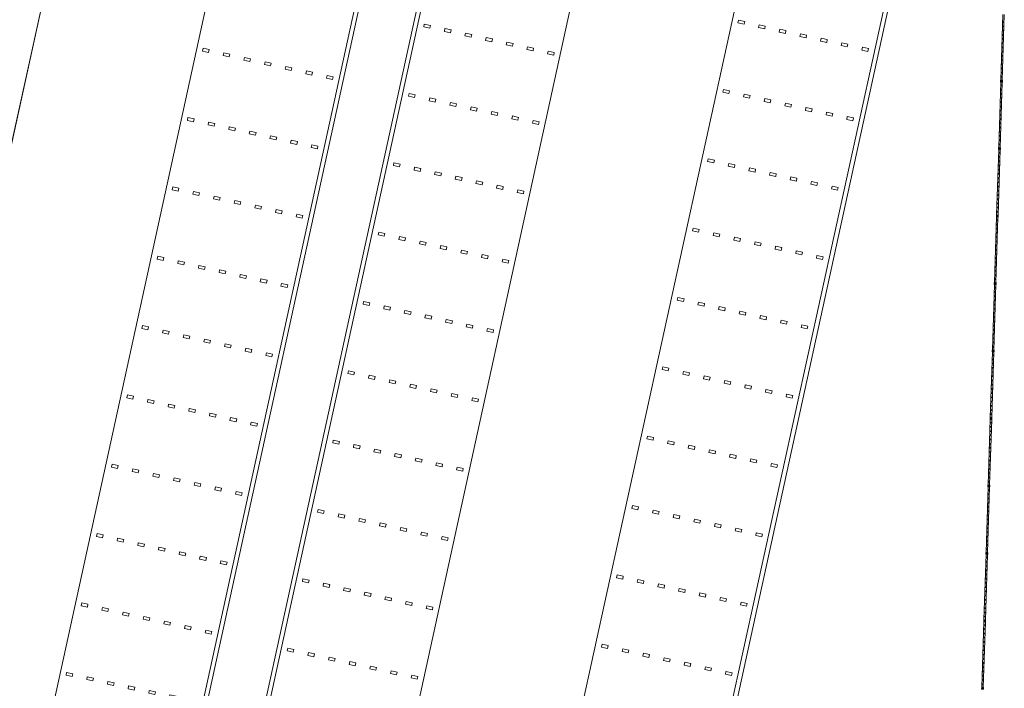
# Model space of a CAD drawing. Header units: metres. Extents: x 233012 to 233264, y 553571 to 554014.
# Tile 297 of 313: x 233223 to 233258, y 553900 to 553923. Entities that reach past the tile are written whole.
import ezdxf

# ---------------------------------------------------------------- set-up
doc = ezdxf.new("R2010")
doc.units = ezdxf.units.M
doc.layers.get('0').update_dxf_attribs({"lineweight": 5})
for name, color, linetype, lineweight in [('A-FLORHRM', 252, 'Continuous', 5), ('A-NL23_vloeraanzicht', 252, 'Continuous', 5), ('A-NL34_balustrades', 252, 'Continuous', 5), ('A-NL90_terrein', 252, 'Continuous', 5), ('A-NL94_parkeren', 252, 'Continuous', 5)]:
    doc.layers.add(name, color=color, linetype=linetype, lineweight=lineweight)

# ---------------------------------------------------------------- blocks, each defined once
blk = doc.blocks.new('NLRS_90_SI_LB_troittoirband 13-15_Struyk Verwo_mie - trottoirband_Struyk Verwo-871937-01_Situatie')
at = {"layer": 'A-NL90_terrein'}
for p, q in [((263.662, -94.949), (247.629, -168.215)), ((263.84, -94.834), (247.744, -168.393)), ((249.697, -168.821), (265.794, -95.262)), ((249.876, -168.707), (265.909, -95.44)), ((265.428, -172.11), (281.461, -98.843)), ((265.543, -172.288), (281.639, -98.729))]:
    blk.add_line(p, q, dxfattribs=at)
blk = doc.blocks.new('NLRS_90_PA_WPB_parkeerplaats_gen_mie - parkeerplaats_gen_bxl 2500x5130-869705-01_Situatie')
at = {"layer": 'A-NL94_parkeren'}
for p, q in [((1.2, 4.91), (1.2, 4.69)), ((1.3, 4.91), (1.2, 4.91)), ((1.3, 4.69), (1.3, 4.91)), ((1.2, 4.69), (1.3, 4.69)), ((1.2, 4.165), (1.2, 3.945)), ((1.3, 4.165), (1.2, 4.165)), ((1.3, 3.945), (1.3, 4.165)), ((1.2, 3.945), (1.3, 3.945)), ((1.2, 3.42), (1.2, 3.2)), ((1.3, 3.42), (1.2, 3.42)), ((1.2, 3.2), (1.3, 3.2)), ((1.3, 3.2), (1.3, 3.42)), ((1.2, 2.675), (1.2, 2.455)), ((1.3, 2.675), (1.2, 2.675)), ((1.2, 2.455), (1.3, 2.455)), ((1.3, 2.455), (1.3, 2.675)), ((1.2, 1.93), (1.2, 1.71)), ((1.3, 1.93), (1.2, 1.93)), ((1.3, 1.71), (1.3, 1.93)), ((1.2, 1.71), (1.3, 1.71)), ((1.2, 1.185), (1.2, 0.965)), ((1.3, 1.185), (1.2, 1.185)), ((1.3, 0.965), (1.3, 1.185)), ((1.2, 0.965), (1.3, 0.965)), ((1.2, 0.44), (1.2, 0.22)), ((1.3, 0.44), (1.2, 0.44)), ((1.3, 0.22), (1.3, 0.44)), ((1.2, 0.22), (1.3, 0.22))]:
    blk.add_line(p, q, dxfattribs=at)
blk = doc.blocks.new('Railing - geen veiligheidsdop_gen-1303441-01_Situatie')
at = {"layer": 'A-FLORHRM'}
blk.add_arc((0, 0), 0.013, 360, 180, dxfattribs=at)
for major_axis, start_param, end_param in [((-0.0035, 0.0125), 1.300587, 4.442179), ((0.00825, 0.00728), 5.559965, 8.701557), ((0.0015, 0.0109), 1.703922, 4.845515)]:
    blk.add_ellipse((0, 0), major_axis=major_axis, ratio=1, start_param=start_param, end_param=end_param, dxfattribs=at)
blk = doc.blocks.new('Railing - Atlas 180 type L_Heras_h 1840-1298079-01_Situatie')
at = {"layer": 'A-NL34_balustrades'}
for p, q in [((-0.033, -0.033), (-0.033, 0.033)), ((-0.001, 0.001), (-0.033, 0.033)), ((-0.033, 0.033), (0.033, 0.033)), ((-0.033, 0.033), (-0.033, -0.033)), ((0.033, 0.033), (-0.033, 0.033)), ((-0.001, 0.001), (-0.001, -0.001)), ((0.001, 0.001), (-0.001, 0.001)), ((0.033, 0.033), (0.001, 0.001)), ((0.001, -0.001), (0.001, 0.001)), ((0.033, 0.033), (0.033, -0.033)), ((0.033, -0.033), (0.033, 0.033)), ((-0.033, -0.033), (-0.001, -0.001)), ((0.033, -0.033), (-0.033, -0.033)), ((-0.033, -0.033), (0.033, -0.033)), ((-0.001, -0.001), (0.001, -0.001)), ((0.033, -0.033), (0.001, -0.001))]:
    blk.add_line(p, q, dxfattribs=at)
blk = doc.blocks.new('Railing - Railing-964689-01_Situatie')
at = {"layer": 'A-NL34_balustrades'}
for p, q in [((282.177, -116.953), (282.249, -114.643)), ((282.227, -116.955), (282.299, -114.644)), ((282.103, -119.329), (282.175, -117.019)), ((282.153, -119.331), (282.225, -117.021)), ((282.028, -121.705), (282.101, -119.395)), ((282.078, -121.707), (282.151, -119.397)), ((281.954, -124.082), (282.026, -121.771)), ((282.004, -124.083), (282.076, -121.773)), ((281.88, -126.458), (281.952, -124.148)), ((281.93, -126.459), (282.002, -124.149)), ((281.806, -128.834), (281.878, -126.524)), ((281.856, -128.836), (281.928, -126.525)), ((281.732, -131.21), (281.804, -128.9)), ((281.782, -131.212), (281.854, -128.901)), ((281.658, -133.586), (281.73, -131.276)), ((281.708, -133.588), (281.78, -131.278)), ((281.583, -135.963), (281.655, -133.652)), ((281.633, -135.964), (281.705, -133.654)), ((281.509, -138.339), (281.581, -136.029)), ((281.559, -138.34), (281.631, -136.03))]:
    blk.add_line(p, q, dxfattribs=at)
at = {"rotation": 358.2119611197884}
for name, p in [('Railing - geen veiligheidsdop_gen-1303441-01_Situatie', (282.256, -115.205)), ('Railing - geen veiligheidsdop_gen-1303441-01_Situatie', (282.261, -115.056)), ('Railing - geen veiligheidsdop_gen-1303441-01_Situatie', (282.266, -114.908)), ('Railing - geen veiligheidsdop_gen-1303441-01_Situatie', (282.247, -115.502)), ('Railing - geen veiligheidsdop_gen-1303441-01_Situatie', (282.252, -115.353)), ('Railing - geen veiligheidsdop_gen-1303441-01_Situatie', (282.238, -115.799)), ('Railing - geen veiligheidsdop_gen-1303441-01_Situatie', (282.242, -115.65)), ('Railing - geen veiligheidsdop_gen-1303441-01_Situatie', (282.224, -116.244)), ('Railing - geen veiligheidsdop_gen-1303441-01_Situatie', (282.229, -116.096)), ('Railing - geen veiligheidsdop_gen-1303441-01_Situatie', (282.233, -115.947)), ('Railing - geen veiligheidsdop_gen-1303441-01_Situatie', (282.215, -116.541)), ('Railing - geen veiligheidsdop_gen-1303441-01_Situatie', (282.219, -116.393)), ('Railing - geen veiligheidsdop_gen-1303441-01_Situatie', (282.205, -116.838)), ('Railing - geen veiligheidsdop_gen-1303441-01_Situatie', (282.21, -116.69)), ('Railing - Atlas 180 type L_Heras_h 1840-1298079-01_Situatie', (282.201, -116.987)), ('Railing - geen veiligheidsdop_gen-1303441-01_Situatie', (282.191, -117.284)), ('Railing - geen veiligheidsdop_gen-1303441-01_Situatie', (282.196, -117.135)), ('Railing - geen veiligheidsdop_gen-1303441-01_Situatie', (282.182, -117.581)), ('Railing - geen veiligheidsdop_gen-1303441-01_Situatie', (282.187, -117.432)), ('Railing - geen veiligheidsdop_gen-1303441-01_Situatie', (282.173, -117.878)), ('Railing - geen veiligheidsdop_gen-1303441-01_Situatie', (282.178, -117.729)), ('Railing - geen veiligheidsdop_gen-1303441-01_Situatie', (282.159, -118.323)), ('Railing - geen veiligheidsdop_gen-1303441-01_Situatie', (282.164, -118.175)), ('Railing - geen veiligheidsdop_gen-1303441-01_Situatie', (282.168, -118.026)), ('Railing - geen veiligheidsdop_gen-1303441-01_Situatie', (282.15, -118.62)), ('Railing - geen veiligheidsdop_gen-1303441-01_Situatie', (282.154, -118.472)), ('Railing - geen veiligheidsdop_gen-1303441-01_Situatie', (282.14, -118.917)), ('Railing - geen veiligheidsdop_gen-1303441-01_Situatie', (282.145, -118.769)), ('Railing - Atlas 180 type L_Heras_h 1840-1298079-01_Situatie', (282.127, -119.363)), ('Railing - geen veiligheidsdop_gen-1303441-01_Situatie', (282.131, -119.214)), ('Railing - geen veiligheidsdop_gen-1303441-01_Situatie', (282.136, -119.066)), ('Railing - geen veiligheidsdop_gen-1303441-01_Situatie', (282.117, -119.66)), ('Railing - geen veiligheidsdop_gen-1303441-01_Situatie', (282.122, -119.511)), ('Railing - geen veiligheidsdop_gen-1303441-01_Situatie', (282.108, -119.957)), ('Railing - geen veiligheidsdop_gen-1303441-01_Situatie', (282.113, -119.808)), ('Railing - geen veiligheidsdop_gen-1303441-01_Situatie', (282.094, -120.403)), ('Railing - geen veiligheidsdop_gen-1303441-01_Situatie', (282.099, -120.254)), ('Railing - geen veiligheidsdop_gen-1303441-01_Situatie', (282.103, -120.106)), ('Railing - geen veiligheidsdop_gen-1303441-01_Situatie', (282.085, -120.7)), ('Railing - geen veiligheidsdop_gen-1303441-01_Situatie', (282.089, -120.551)), ('Railing - geen veiligheidsdop_gen-1303441-01_Situatie', (282.076, -120.997)), ('Railing - geen veiligheidsdop_gen-1303441-01_Situatie', (282.08, -120.848)), ('Railing - geen veiligheidsdop_gen-1303441-01_Situatie', (282.062, -121.442)), ('Railing - geen veiligheidsdop_gen-1303441-01_Situatie', (282.066, -121.294)), ('Railing - geen veiligheidsdop_gen-1303441-01_Situatie', (282.071, -121.145)), ('Railing - Atlas 180 type L_Heras_h 1840-1298079-01_Situatie', (282.052, -121.739)), ('Railing - geen veiligheidsdop_gen-1303441-01_Situatie', (282.057, -121.591)), ('Railing - geen veiligheidsdop_gen-1303441-01_Situatie', (282.043, -122.036)), ('Railing - geen veiligheidsdop_gen-1303441-01_Situatie', (282.048, -121.888)), ('Railing - geen veiligheidsdop_gen-1303441-01_Situatie', (282.029, -122.482)), ('Railing - geen veiligheidsdop_gen-1303441-01_Situatie', (282.034, -122.333)), ('Railing - geen veiligheidsdop_gen-1303441-01_Situatie', (282.038, -122.185)), ('Railing - geen veiligheidsdop_gen-1303441-01_Situatie', (282.02, -122.779)), ('Railing - geen veiligheidsdop_gen-1303441-01_Situatie', (282.025, -122.63)), ('Railing - geen veiligheidsdop_gen-1303441-01_Situatie', (282.011, -123.076)), ('Railing - geen veiligheidsdop_gen-1303441-01_Situatie', (282.015, -122.927)), ('Railing - geen veiligheidsdop_gen-1303441-01_Situatie', (281.997, -123.521)), ('Railing - geen veiligheidsdop_gen-1303441-01_Situatie', (282.001, -123.373)), ('Railing - geen veiligheidsdop_gen-1303441-01_Situatie', (282.006, -123.224)), ('Railing - geen veiligheidsdop_gen-1303441-01_Situatie', (281.987, -123.818)), ('Railing - geen veiligheidsdop_gen-1303441-01_Situatie', (281.992, -123.67)), ('Railing - Atlas 180 type L_Heras_h 1840-1298079-01_Situatie', (281.978, -124.115)), ('Railing - geen veiligheidsdop_gen-1303441-01_Situatie', (281.983, -123.967)), ('Railing - geen veiligheidsdop_gen-1303441-01_Situatie', (281.964, -124.561)), ('Railing - geen veiligheidsdop_gen-1303441-01_Situatie', (281.969, -124.412)), ('Railing - geen veiligheidsdop_gen-1303441-01_Situatie', (281.974, -124.264)), ('Railing - geen veiligheidsdop_gen-1303441-01_Situatie', (281.955, -124.858)), ('Railing - geen veiligheidsdop_gen-1303441-01_Situatie', (281.96, -124.709)), ('Railing - geen veiligheidsdop_gen-1303441-01_Situatie', (281.946, -125.155)), ('Railing - geen veiligheidsdop_gen-1303441-01_Situatie', (281.95, -125.006)), ('Railing - geen veiligheidsdop_gen-1303441-01_Situatie', (281.932, -125.6)), ('Railing - geen veiligheidsdop_gen-1303441-01_Situatie', (281.936, -125.452)), ('Railing - geen veiligheidsdop_gen-1303441-01_Situatie', (281.941, -125.303)), ('Railing - geen veiligheidsdop_gen-1303441-01_Situatie', (281.923, -125.897)), ('Railing - geen veiligheidsdop_gen-1303441-01_Situatie', (281.927, -125.749)), ('Railing - geen veiligheidsdop_gen-1303441-01_Situatie', (281.913, -126.195)), ('Railing - geen veiligheidsdop_gen-1303441-01_Situatie', (281.918, -126.046)), ('Railing - Atlas 180 type L_Heras_h 1840-1298079-01_Situatie', (281.904, -126.492)), ('Railing - geen veiligheidsdop_gen-1303441-01_Situatie', (281.899, -126.64)), ('Railing - geen veiligheidsdop_gen-1303441-01_Situatie', (281.909, -126.343)), ('Railing - geen veiligheidsdop_gen-1303441-01_Situatie', (281.89, -126.937)), ('Railing - geen veiligheidsdop_gen-1303441-01_Situatie', (281.895, -126.789)), ('Railing - geen veiligheidsdop_gen-1303441-01_Situatie', (281.881, -127.234)), ('Railing - geen veiligheidsdop_gen-1303441-01_Situatie', (281.885, -127.086)), ('Railing - geen veiligheidsdop_gen-1303441-01_Situatie', (281.867, -127.68)), ('Railing - geen veiligheidsdop_gen-1303441-01_Situatie', (281.872, -127.531)), ('Railing - geen veiligheidsdop_gen-1303441-01_Situatie', (281.876, -127.383)), ('Railing - geen veiligheidsdop_gen-1303441-01_Situatie', (281.858, -127.977)), ('Railing - geen veiligheidsdop_gen-1303441-01_Situatie', (281.862, -127.828)), ('Railing - geen veiligheidsdop_gen-1303441-01_Situatie', (281.848, -128.274)), ('Railing - geen veiligheidsdop_gen-1303441-01_Situatie', (281.853, -128.125)), ('Railing - geen veiligheidsdop_gen-1303441-01_Situatie', (281.834, -128.719)), ('Railing - geen veiligheidsdop_gen-1303441-01_Situatie', (281.839, -128.571)), ('Railing - geen veiligheidsdop_gen-1303441-01_Situatie', (281.844, -128.422)), ('Railing - Atlas 180 type L_Heras_h 1840-1298079-01_Situatie', (281.83, -128.868)), ('Railing - geen veiligheidsdop_gen-1303441-01_Situatie', (281.825, -129.016)), ('Railing - geen veiligheidsdop_gen-1303441-01_Situatie', (281.816, -129.313)), ('Railing - geen veiligheidsdop_gen-1303441-01_Situatie', (281.821, -129.165)), ('Railing - geen veiligheidsdop_gen-1303441-01_Situatie', (281.802, -129.759)), ('Railing - geen veiligheidsdop_gen-1303441-01_Situatie', (281.807, -129.61)), ('Railing - geen veiligheidsdop_gen-1303441-01_Situatie', (281.811, -129.462)), ('Railing - geen veiligheidsdop_gen-1303441-01_Situatie', (281.793, -130.056)), ('Railing - geen veiligheidsdop_gen-1303441-01_Situatie', (281.797, -129.907)), ('Railing - geen veiligheidsdop_gen-1303441-01_Situatie', (281.784, -130.353)), ('Railing - geen veiligheidsdop_gen-1303441-01_Situatie', (281.788, -130.204)), ('Railing - geen veiligheidsdop_gen-1303441-01_Situatie', (281.77, -130.798)), ('Railing - geen veiligheidsdop_gen-1303441-01_Situatie', (281.774, -130.65)), ('Railing - geen veiligheidsdop_gen-1303441-01_Situatie', (281.779, -130.501)), ('Railing - geen veiligheidsdop_gen-1303441-01_Situatie', (281.76, -131.095)), ('Railing - geen veiligheidsdop_gen-1303441-01_Situatie', (281.765, -130.947)), ('Railing - Atlas 180 type L_Heras_h 1840-1298079-01_Situatie', (281.756, -131.244)), ('Railing - geen veiligheidsdop_gen-1303441-01_Situatie', (281.751, -131.392)), ('Railing - geen veiligheidsdop_gen-1303441-01_Situatie', (281.737, -131.838)), ('Railing - geen veiligheidsdop_gen-1303441-01_Situatie', (281.742, -131.689)), ('Railing - geen veiligheidsdop_gen-1303441-01_Situatie', (281.746, -131.541)), ('Railing - geen veiligheidsdop_gen-1303441-01_Situatie', (281.728, -132.135)), ('Railing - geen veiligheidsdop_gen-1303441-01_Situatie', (281.733, -131.986)), ('Railing - geen veiligheidsdop_gen-1303441-01_Situatie', (281.719, -132.432)), ('Railing - geen veiligheidsdop_gen-1303441-01_Situatie', (281.723, -132.284)), ('Railing - geen veiligheidsdop_gen-1303441-01_Situatie', (281.705, -132.878)), ('Railing - geen veiligheidsdop_gen-1303441-01_Situatie', (281.709, -132.729)), ('Railing - geen veiligheidsdop_gen-1303441-01_Situatie', (281.714, -132.581)), ('Railing - geen veiligheidsdop_gen-1303441-01_Situatie', (281.695, -133.175)), ('Railing - geen veiligheidsdop_gen-1303441-01_Situatie', (281.7, -133.026)), ('Railing - Atlas 180 type L_Heras_h 1840-1298079-01_Situatie', (281.682, -133.62)), ('Railing - geen veiligheidsdop_gen-1303441-01_Situatie', (281.686, -133.472)), ('Railing - geen veiligheidsdop_gen-1303441-01_Situatie', (281.691, -133.323)), ('Railing - geen veiligheidsdop_gen-1303441-01_Situatie', (281.672, -133.917)), ('Railing - geen veiligheidsdop_gen-1303441-01_Situatie', (281.677, -133.769)), ('Railing - geen veiligheidsdop_gen-1303441-01_Situatie', (281.663, -134.214)), ('Railing - geen veiligheidsdop_gen-1303441-01_Situatie', (281.668, -134.066)), ('Railing - geen veiligheidsdop_gen-1303441-01_Situatie', (281.654, -134.511)), ('Railing - geen veiligheidsdop_gen-1303441-01_Situatie', (281.658, -134.363)), ('Railing - geen veiligheidsdop_gen-1303441-01_Situatie', (281.64, -134.957)), ('Railing - geen veiligheidsdop_gen-1303441-01_Situatie', (281.644, -134.808)), ('Railing - geen veiligheidsdop_gen-1303441-01_Situatie', (281.649, -134.66)), ('Railing - geen veiligheidsdop_gen-1303441-01_Situatie', (281.631, -135.254)), ('Railing - geen veiligheidsdop_gen-1303441-01_Situatie', (281.635, -135.105)), ('Railing - geen veiligheidsdop_gen-1303441-01_Situatie', (281.621, -135.551)), ('Railing - geen veiligheidsdop_gen-1303441-01_Situatie', (281.626, -135.402)), ('Railing - Atlas 180 type L_Heras_h 1840-1298079-01_Situatie', (281.607, -135.996)), ('Railing - geen veiligheidsdop_gen-1303441-01_Situatie', (281.612, -135.848)), ('Railing - geen veiligheidsdop_gen-1303441-01_Situatie', (281.617, -135.699)), ('Railing - geen veiligheidsdop_gen-1303441-01_Situatie', (281.598, -136.293)), ('Railing - geen veiligheidsdop_gen-1303441-01_Situatie', (281.603, -136.145)), ('Railing - geen veiligheidsdop_gen-1303441-01_Situatie', (281.589, -136.59)), ('Railing - geen veiligheidsdop_gen-1303441-01_Situatie', (281.593, -136.442)), ('Railing - geen veiligheidsdop_gen-1303441-01_Situatie', (281.575, -137.036)), ('Railing - geen veiligheidsdop_gen-1303441-01_Situatie', (281.58, -136.887)), ('Railing - geen veiligheidsdop_gen-1303441-01_Situatie', (281.584, -136.739)), ('Railing - geen veiligheidsdop_gen-1303441-01_Situatie', (281.566, -137.333)), ('Railing - geen veiligheidsdop_gen-1303441-01_Situatie', (281.57, -137.184)), ('Railing - geen veiligheidsdop_gen-1303441-01_Situatie', (281.556, -137.63)), ('Railing - geen veiligheidsdop_gen-1303441-01_Situatie', (281.561, -137.481)), ('Railing - geen veiligheidsdop_gen-1303441-01_Situatie', (281.542, -138.076)), ('Railing - geen veiligheidsdop_gen-1303441-01_Situatie', (281.547, -137.927)), ('Railing - geen veiligheidsdop_gen-1303441-01_Situatie', (281.552, -137.778)), ('Railing - Atlas 180 type L_Heras_h 1840-1298079-01_Situatie', (281.533, -138.373)), ('Railing - geen veiligheidsdop_gen-1303441-01_Situatie', (281.538, -138.224))]:
    blk.add_blockref(name, p, dxfattribs=at)

msp = doc.modelspace()

# ---------------------------------------------------------------- linework, layer by layer
at = {"layer": 'A-NL23_vloeraanzicht'}
for p, q in [((233229.055, 553948.513), (233210.243, 553862.547)), ((233217.803, 553870.617), (233234.049, 553944.861)), ((233233.942, 553944.372), (233217.91, 553871.106)), ((233222.921, 553870.009), (233238.954, 553943.275)), ((233241.201, 553942.784), (233225.168, 553869.517)), ((233246.319, 553942.176), (233230.073, 553867.932)), ((233230.179, 553868.421), (233246.212, 553941.687)), ((233235.709, 553867.211), (233251.741, 553940.477)), ((233222.524, 553918.669), (233226.81, 553938.255))]:
    msp.add_line(p, q, dxfattribs=at)

# ---------------------------------------------------------------- block references
at = {"layer": 'A-NL34_balustrades', "lineweight": 9}
msp.add_blockref('Railing - Railing-964689-01_Situatie', (232975.292, 554038.224), dxfattribs=at)
at = {"layer": 'A-NL90_terrein'}
msp.add_blockref('NLRS_90_SI_LB_troittoirband 13-15_Struyk Verwo_mie - trottoirband_Struyk Verwo-871937-01_Situatie', (232975.292, 554038.224), dxfattribs=at)
at = {"layer": 'A-NL94_parkeren', "lineweight": 9}
for p, rotation in [((233248.268, 553924.603), 257.6567290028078), ((233241.67, 553920.928), 77.65672900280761), ((233229.4, 553923.613), 257.6567290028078), ((233247.733, 553922.161), 257.6567290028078), ((233241.135, 553918.486), 77.65672900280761), ((233228.865, 553921.171), 257.6567290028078), ((233240.601, 553916.044), 77.65672900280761), ((233247.199, 553919.718), 257.6567290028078), ((233228.331, 553918.729), 257.6567290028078), ((233240.066, 553913.602), 77.65672900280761), ((233246.664, 553917.276), 257.6567290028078), ((233227.797, 553916.287), 257.6567290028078), ((233239.532, 553911.159), 77.65672900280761), ((233246.13, 553914.834), 257.6567290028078), ((233227.262, 553913.844), 257.6567290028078), ((233238.997, 553908.717), 77.65672900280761), ((233245.595, 553912.392), 257.6567290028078), ((233226.728, 553911.402), 257.6567290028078), ((233238.463, 553906.275), 77.65672900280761), ((233245.061, 553909.95), 257.6567290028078), ((233226.193, 553908.96), 257.6567290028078), ((233237.929, 553903.833), 77.65672900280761), ((233244.527, 553907.507), 257.6567290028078), ((233225.659, 553906.518), 257.6567290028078), ((233237.394, 553901.391), 77.65672900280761), ((233243.992, 553905.065), 257.6567290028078), ((233225.125, 553904.076), 257.6567290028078), ((233236.86, 553898.948), 77.65672900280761), ((233243.458, 553902.623), 257.6567290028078), ((233224.59, 553901.633), 257.6567290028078)]:
    msp.add_blockref('NLRS_90_PA_WPB_parkeerplaats_gen_mie - parkeerplaats_gen_bxl 2500x5130-869705-01_Situatie', p, dxfattribs=dict(at, rotation=rotation))

doc.saveas('drawing.dxf')
